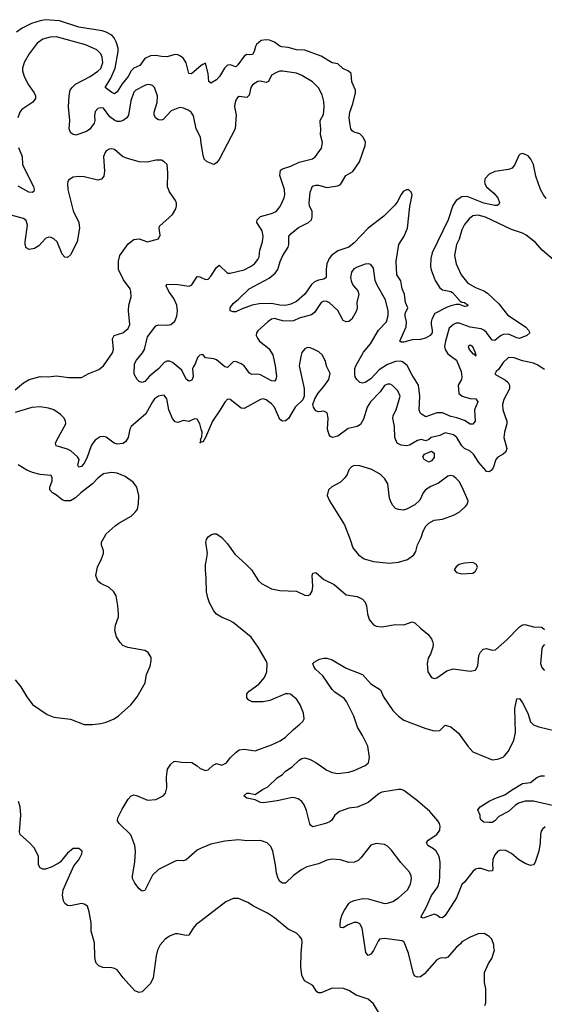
# Model space of a CAD drawing. Header units: inches. Extents: x 1839270 to 1929235, y 762242 to 910350.
# Tile 279 of 362: x 1858682 to 1862489, y 891698 to 898841. Entities that reach past the tile are written whole.
import ezdxf

# ---------------------------------------------------------------- set-up
doc = ezdxf.new("R2010")
doc.units = ezdxf.units.IN
doc.header["$MEASUREMENT"] = 0
doc.layers.add('B8859', color=7, linetype='Continuous')
doc.layers.add('B8869', color=7, linetype='Continuous')

msp = doc.modelspace()

# ---------------------------------------------------------------- linework, layer by layer
at = {"layer": 'B8859', "color": 5}
for points, elevation in [([(1860000, 898508.6), (1859928.3, 898448.3), (1859910, 898452.3), (1859889.1, 898529.1), (1859870, 898560.5), (1859850, 898577.4), (1859830, 898586.6), (1859810, 898589.6), (1859748.9, 898571.1), (1859710, 898573.3), (1859670, 898581.8), (1859630, 898579.8), (1859590, 898560.3), (1859553.2, 898510), (1859510, 898488.6), (1859491.4, 898470), (1859468.2, 898430), (1859424.7, 898375.3), (1859390, 898319.1), (1859370, 898304.2), (1859350, 898312.7), (1859302, 898350), (1859343.1, 898416.9), (1859375, 898490), (1859396.1, 898610), (1859395.9, 898635.9), (1859381.8, 898681.8), (1859367.7, 898710), (1859350, 898729.1), (1859310, 898749.9), (1859279.6, 898759.6), (1859110, 898786.1), (1858970, 898834.3), (1858870, 898841.5), (1858830, 898834.3), (1858767.3, 898812.7), (1858700.4, 898779.6), (1858657.6, 898750)], 620), ([(1860000, 897946.1), (1859994.4, 897990), (1859961.5, 898050), (1859942.8, 898142.8), (1859927.2, 898170), (1859905.6, 898185.6), (1859870, 898200.8), (1859850, 898203.8), (1859830, 898200.8), (1859780.5, 898179.5), (1859723.7, 898116.3), (1859710, 898111.6), (1859690, 898114), (1859670, 898126), (1859658, 898150), (1859656.9, 898170), (1859680, 898240), (1859681.1, 898290), (1859659.7, 898350), (1859644.8, 898364.8), (1859630, 898369.8), (1859610, 898370.7), (1859590, 898363.1), (1859523.6, 898330), (1859510, 898316.4), (1859487.4, 898252.6), (1859472.4, 898150), (1859460.3, 898130), (1859434, 898110), (1859410, 898102), (1859390, 898102.2), (1859371.8, 898110), (1859337.1, 898137.1), (1859290, 898199.8), (1859270, 898203.1), (1859250, 898197.4), (1859230, 898175.1), (1859225, 898145), (1859227.2, 898110), (1859222, 898090), (1859190, 898046.3), (1859167.3, 898030), (1859090, 898004.7), (1859064.5, 898010), (1859050, 898022.9), (1859040.4, 898050), (1859045.5, 898110), (1859035.8, 898210), (1859040.2, 898290), (1859048.2, 898330), (1859061.8, 898350), (1859087.1, 898372.9), (1859193.1, 898430), (1859250, 898468.6), (1859270, 898488.2), (1859286, 898530), (1859281.5, 898570), (1859270, 898594), (1859242, 898622), (1859158.3, 898658.3), (1858950, 898716.2), (1858904.1, 898715.9), (1858850, 898700.9), (1858808.9, 898670), (1858750, 898593.6), (1858713.4, 898530), (1858703.1, 898490), (1858703.1, 898470), (1858713.4, 898430), (1858745.5, 898370), (1858787.8, 898310), (1858796.1, 898290), (1858796.9, 898270), (1858777.5, 898242.5), (1858697.6, 898190), (1858682, 898170), (1858667.4, 898130)], 640), ([(1858650, 896156.1), (1858710, 896207.8), (1858750, 896230.3), (1858830, 896254), (1858890, 896250.1), (1858950, 896257.2), (1859035, 896245), (1859130, 896245.8), (1859184.5, 896275.5), (1859256.1, 896303.9), (1859289, 896331), (1859354.8, 896425.2), (1859361.8, 896450), (1859354.7, 896525.3), (1859367.1, 896550), (1859430.9, 896569.1), (1859470, 896602), (1859481.3, 896630), (1859470.7, 896730), (1859475, 896770), (1859490.8, 896830), (1859487.8, 896870), (1859483.5, 896890), (1859434.4, 896954.4), (1859397.8, 897030), (1859399.7, 897090), (1859409.6, 897130), (1859470, 897216), (1859510, 897246.8), (1859550, 897251), (1859610, 897230.7), (1859690, 897251.3), (1859702, 897278), (1859693.2, 897330), (1859697.2, 897342.8), (1859790, 897427.3), (1859814.5, 897470), (1859819.5, 897490), (1859820.9, 897510), (1859812.3, 897530), (1859770, 897591.6), (1859753.8, 897630), (1859757.1, 897730), (1859751.2, 897790), (1859731, 897811), (1859710, 897821.6), (1859670, 897821.6), (1859610, 897808.2), (1859550, 897811), (1859456.4, 897836.4), (1859428.6, 897848.6), (1859370, 897899.5), (1859350, 897905.6), (1859330, 897902.4), (1859310.6, 897890), (1859301.6, 897878.4), (1859290.3, 897850), (1859298.5, 897741.5), (1859292.7, 897707.2), (1859275.8, 897684.2), (1859250, 897677.6), (1859150, 897701), (1859110, 897703.5), (1859070, 897698.4), (1859039.3, 897680.7), (1859030.4, 897669.6), (1859028.4, 897651.6), (1859031.8, 897610), (1859070, 897456), (1859110.4, 897370), (1859115.8, 897330), (1859099.5, 897230), (1859050, 897136), (1859030, 897117), (1859010, 897118), (1858990, 897139.5), (1858955, 897230), (1858930, 897252.8), (1858910, 897261.8), (1858890, 897263.5), (1858870, 897254.5), (1858820, 897200), (1858790, 897181.1), (1858750, 897175.1), (1858730, 897187.3), (1858721.1, 897210), (1858721, 897230), (1858738.2, 897350), (1858730, 897383.7), (1858710, 897398.7), (1858610, 897425.1)], 660), ([(1858673.4, 897913.4), (1858700.7, 897850), (1858702.9, 897790), (1858783.1, 897630), (1858787.7, 897610), (1858784, 897596), (1858772.1, 897587.9), (1858749, 897590), (1858670, 897634)], 640), ([(1860000, 896410.3), (1859990, 896408.7), (1859971.3, 896390), (1859957.3, 896350), (1859940.3, 896319.7), (1859936.4, 896310), (1859942, 896250), (1859930, 896227.3), (1859910, 896219.6), (1859890, 896234.7), (1859857.7, 896297.7), (1859790, 896353.6), (1859770, 896363.9), (1859750, 896364.8), (1859730, 896353.8), (1859690.9, 896310), (1859624.6, 896255.4), (1859590, 896217), (1859570, 896210.5), (1859550, 896215.6), (1859535, 896230), (1859513.6, 896270), (1859515.9, 896344.1), (1859529, 896371), (1859574.2, 896425.8), (1859586.9, 896450), (1859610, 896540.3), (1859670, 896620.3), (1859691.5, 896628.5), (1859753.6, 896626.4), (1859778.4, 896630), (1859806.8, 896653.2), (1859821.2, 896690), (1859825.9, 896730), (1859821.3, 896770), (1859799.9, 896819.9), (1859763.4, 896870), (1859745.1, 896910), (1859750, 896922), (1859830, 896920.6), (1859911.1, 896908.9), (1859930, 896918), (1859970, 896977.6), (1859990, 896974.9), (1860000, 896970.3)], 640), ([(1860000, 895870.7), (1859989.7, 895910), (1859970, 895943.6), (1859950, 895947), (1859910, 895926), (1859870, 895934.3), (1859830, 895918.7), (1859810, 895922.9), (1859790, 895949.4), (1859763.9, 896010), (1859749.7, 896089.7), (1859730, 896117.2), (1859710, 896116.2), (1859690, 896111.3), (1859661.1, 896090), (1859645.8, 896070), (1859598.3, 895981.7), (1859492, 895890), (1859480.2, 895870), (1859467.9, 895810), (1859450, 895779.8), (1859430, 895766.8), (1859390, 895761.9), (1859368.6, 895768.6), (1859310, 895812.4), (1859290, 895818.5), (1859265.5, 895814.5), (1859230, 895790.7), (1859212.5, 895770), (1859201.5, 895750), (1859170, 895659.7), (1859150, 895624.2), (1859130, 895599.7), (1859110, 895595.1), (1859103.1, 895610), (1859113.7, 895650), (1859100.4, 895670), (1859052.6, 895712.6), (1859030, 895726), (1858946, 895750), (1858942.9, 895770), (1858951.3, 895790), (1859016.2, 895910), (1859015.5, 895930), (1859005.6, 895950), (1858978.3, 895978.3), (1858929.6, 896010), (1858890, 896024.2), (1858830, 896032.5), (1858770, 896027.2), (1858649.3, 895990.7)], 660), ([(1860000, 895778.1), (1859990, 895769), (1859998, 895782), (1859994, 895790), (1860000, 895804.7)], 660), ([(1858650, 894052.7), (1858690, 894002.4), (1858733.4, 893930), (1858774.2, 893874.2), (1858882, 893802), (1858930, 893781.3), (1859050, 893767.7), (1859150, 893727.7), (1859210, 893727.3), (1859270, 893734.8), (1859310, 893744.9), (1859368.7, 893770), (1859399, 893790), (1859488.7, 893870), (1859534, 893930), (1859592.7, 894030), (1859601.2, 894090), (1859629.4, 894150.6), (1859637.2, 894190), (1859634.8, 894214.8), (1859614, 894250), (1859590, 894265.2), (1859466.8, 894286.8), (1859430, 894301.2), (1859410, 894322), (1859384.8, 894364.8), (1859372.3, 894410), (1859378, 894450), (1859398, 894510), (1859399.3, 894530), (1859395.1, 894590), (1859382.5, 894662.5), (1859366, 894690), (1859330, 894722.7), (1859271.9, 894751.9), (1859250, 894769), (1859235.1, 894810), (1859247.3, 894870), (1859276.2, 894930), (1859289.4, 894970), (1859289.3, 894990), (1859276, 895030), (1859276, 895050), (1859294, 895086), (1859309.6, 895110.4), (1859374.5, 895170), (1859402, 895190), (1859490, 895239.1), (1859523.1, 895270), (1859535.8, 895290), (1859544.7, 895330), (1859546, 895390), (1859531.6, 895450), (1859505.3, 895485.3), (1859447, 895527), (1859390, 895551.3), (1859350, 895556.3), (1859301, 895550), (1859290, 895546.6), (1859250, 895516.4), (1859210, 895474.2), (1859125.5, 895410), (1859088, 895372), (1859050, 895352), (1859010, 895351.8), (1858990, 895358.8), (1858950, 895392), (1858919.6, 895410), (1858900.5, 895430), (1858901.1, 895450), (1858917.2, 895497.2), (1858917.2, 895517.2), (1858910, 895533.6), (1858830, 895540.9), (1858775.8, 895555.8), (1858733.8, 895573.8), (1858670, 895613.3)], 680), ([(1860000, 892831.7), (1859970, 892816.2), (1859890, 892747), (1859870, 892738.4), (1859830, 892741.6), (1859810, 892737.6), (1859690, 892677.2), (1859645.1, 892634.9), (1859590, 892524), (1859570, 892519.3), (1859550, 892536), (1859517.5, 892577.5), (1859501.6, 892610), (1859500.5, 892630), (1859518.4, 892730), (1859521.4, 892810), (1859517.2, 892850), (1859488.5, 892928.5), (1859403, 893010), (1859392.1, 893030), (1859394.2, 893050), (1859425.2, 893114.8), (1859470, 893187.2), (1859490, 893210.3), (1859510, 893218.4), (1859530, 893214.4), (1859610, 893179.3), (1859670, 893184), (1859724, 893210), (1859739.3, 893230), (1859749.3, 893270), (1859747.5, 893347.5), (1859755.1, 893404.9), (1859778.6, 893441.4), (1859800.7, 893459.3), (1859810, 893463.1), (1859855.4, 893455.4), (1859930, 893451.8), (1859969.1, 893429.1), (1859990.8, 893410), (1860000, 893406.5)], 660), ([(1860000, 892304.7), (1859963.7, 892276.3), (1859940.3, 892250), (1859910, 892200.9), (1859890, 892197.6), (1859830.4, 892209.6), (1859810, 892209.6), (1859770, 892193.6), (1859738, 892170), (1859700.5, 892130), (1859683, 892090), (1859673, 892050), (1859650.6, 891890), (1859630.4, 891849.6), (1859570, 891789.3), (1859550, 891783.7), (1859517.2, 891797.2), (1859432.3, 891890), (1859389.5, 891949.5), (1859370, 891959.3), (1859350, 891962.7), (1859285.6, 891965.6), (1859257.2, 891977.2), (1859237.7, 891997.7), (1859231.2, 892011.2), (1859226.3, 892046.3), (1859224.1, 892144.1), (1859201.3, 892230), (1859201.3, 892290), (1859186.6, 892370), (1859173.2, 892410), (1859150, 892426), (1859130, 892429.4), (1859050, 892412), (1859030, 892415.1), (1859010, 892429.2), (1858999.5, 892450), (1858991.8, 892490), (1858998.4, 892530), (1859076, 892704), (1859110, 892746), (1859134, 892790), (1859135.3, 892810), (1859110, 892828), (1859070, 892828.7), (1859030, 892795.3), (1858976, 892730), (1858961.1, 892718.9), (1858910, 892692.7), (1858870, 892679.3), (1858850, 892679.3), (1858830, 892689), (1858819.3, 892710), (1858819.3, 892770), (1858789.4, 892830), (1858752.3, 892870), (1858685.2, 892930), (1858681.2, 892950), (1858689.4, 893070), (1858685.2, 893130), (1858674, 893170)], 680)]:
    msp.add_lwpolyline(points, dxfattribs=dict(at, elevation=elevation))
at = {"layer": 'B8869', "color": 5}
for points, elevation in [([(1862503.6, 897543.6), (1862483.1, 897570), (1862461, 897610), (1862427.2, 897707.2), (1862410.9, 897790), (1862391.3, 897830), (1862372.6, 897852.6), (1862350, 897864.2), (1862330, 897869.6), (1862314.6, 897865.4), (1862304.8, 897855.2), (1862274.4, 897790), (1862254.8, 897765.2), (1862230, 897755.8), (1862130, 897740.9), (1862090, 897720.9), (1862060.7, 897690), (1862054.2, 897670), (1862058, 897650), (1862070, 897628.5), (1862123, 897583), (1862151, 897550), (1862164.9, 897515.1), (1862159.1, 897500.9), (1862145.8, 897494.2), (1862130, 897494), (1862050, 897509.5), (1861930, 897559), (1861890, 897556.8), (1861849.1, 897530.9), (1861825.6, 897494.4), (1861790.7, 897390), (1861675.7, 897150), (1861665, 897110), (1861663.9, 897050), (1861667.9, 897027.9), (1861697.8, 896950), (1861730, 896896.5), (1861750, 896882.7), (1861809.5, 896869.5), (1861822.1, 896862.1), (1861879.6, 896799.6), (1861891.3, 896791.3), (1861910, 896790.2), (1861935.5, 896770), (1861930, 896763.7), (1861910, 896760.4), (1861874.8, 896774.8), (1861850, 896774.5), (1861810, 896765.7), (1861783.1, 896756.9), (1861694, 896710), (1861672.9, 896670), (1861668.6, 896650), (1861667, 896630), (1861675.6, 896590), (1861675, 896570), (1861659.7, 896550), (1861627.4, 896530), (1861590, 896521.3), (1861530, 896518.7), (1861470, 896502), (1861450, 896501.6), (1861439.5, 896510), (1861485.9, 896614.1), (1861488.7, 896650), (1861478.3, 896690), (1861479.4, 896710), (1861499.8, 896750), (1861482.9, 896790), (1861475.5, 896850), (1861458.6, 896890), (1861446.9, 896946.9), (1861419.7, 896990), (1861414.3, 897090), (1861432.5, 897210), (1861472.4, 897270), (1861496.5, 897330), (1861513.1, 897486.9), (1861529.8, 897569.8), (1861523.5, 897590), (1861506.6, 897606.6), (1861490, 897608.2), (1861465.9, 897594.1), (1861450, 897574), (1861421.7, 897518.3), (1861403.8, 897496.2), (1861324.4, 897415.6), (1861211.9, 897330), (1861110, 897223.1), (1861069.4, 897190.6), (1860990, 897164.9), (1860944.7, 897130), (1860928.5, 897110), (1860911, 897070), (1860904.8, 897030), (1860905.2, 896970), (1860890, 896958.4), (1860850, 896952.7), (1860820.9, 896939.1), (1860800.7, 896919.3), (1860750, 896849.2), (1860690, 896797.4), (1860650, 896778.6), (1860610, 896767.7), (1860570, 896769.4), (1860510, 896783.2), (1860420.9, 896779.1), (1860370, 896769.7), (1860295.6, 896744.4), (1860250, 896722.6), (1860230, 896722), (1860210, 896729.5), (1860208.2, 896750), (1860230, 896783), (1860270, 896814.9), (1860348.2, 896890), (1860493, 896967), (1860536.4, 897003.6), (1860555.2, 897030), (1860572.3, 897087.7), (1860592.2, 897130), (1860629.8, 897190), (1860636.1, 897210), (1860635.1, 897270), (1860651.5, 897290), (1860705.3, 897334.7), (1860776.9, 897370), (1860798.5, 897390), (1860805.1, 897410), (1860803.5, 897450), (1860785.1, 897490), (1860782.7, 897510), (1860790, 897591.3), (1860806.3, 897633.7), (1860830, 897642), (1860850, 897640.3), (1860910, 897624.4), (1860990, 897635.5), (1861010, 897646), (1861048.5, 897710), (1861099.3, 897740.7), (1861147.8, 897810), (1861187.9, 897927.9), (1861192.3, 897952.2), (1861173.3, 897990), (1861150, 898014.3), (1861110, 898025.7), (1861095.8, 898035.8), (1861086.2, 898050), (1861079.4, 898079.4), (1861073.8, 898130), (1861078.9, 898170), (1861099.3, 898230), (1861119.3, 898310), (1861118.4, 898330), (1861091.4, 898390), (1861086.3, 898450), (1861069, 898469), (1861028.1, 898488.1), (1860990, 898522.4), (1860950, 898528.1), (1860870, 898576.2), (1860750, 898619.8), (1860690, 898622), (1860630, 898639.3), (1860584.5, 898644.5), (1860569.5, 898649.5), (1860530, 898679.4), (1860493.6, 898693.6), (1860470, 898696.2), (1860435.3, 898690), (1860399.5, 898660.5), (1860392, 898648), (1860383.2, 898610), (1860370.6, 898589.4), (1860350, 898586), (1860330, 898588.9), (1860310, 898576.1), (1860266, 898514), (1860250, 898499.2), (1860210, 898513.3), (1860190, 898512.4), (1860169, 898490), (1860130.7, 898429.3), (1860110, 898405.4), (1860070, 898382), (1860054.2, 898394.2), (1860048.5, 898450), (1860030, 898525.2), (1860010, 898517), (1860000, 898508.6)], 620), ([(1860000, 896970.3), (1860030, 896956.5), (1860050, 896958.4), (1860070, 896980.4), (1860110, 897043.6), (1860130, 897060.3), (1860190, 897003.6), (1860210, 897002), (1860310, 897027.3), (1860358, 897050), (1860384.7, 897070), (1860410, 897101.1), (1860419.3, 897120.7), (1860424.7, 897170), (1860443.4, 897230), (1860449.2, 897270), (1860440.9, 897310), (1860403.5, 897370), (1860406.2, 897390), (1860430, 897413.6), (1860510, 897435), (1860543, 897450), (1860572.9, 897487.1), (1860602.2, 897550), (1860605.8, 897570), (1860603.5, 897610), (1860569.6, 897710), (1860575.1, 897750), (1860590, 897760.4), (1860650, 897778.6), (1860710, 897808.4), (1860807.1, 897832.9), (1860827.8, 897850), (1860871.2, 897908.8), (1860879.7, 897950), (1860865.7, 898005.7), (1860867.6, 898050), (1860862.3, 898097.8), (1860863.5, 898110), (1860885.9, 898154.1), (1860892.1, 898210), (1860888.6, 898248.6), (1860876, 898296), (1860850, 898346.6), (1860807, 898390), (1860730, 898435.8), (1860690, 898452.4), (1860590, 898468.2), (1860570, 898468), (1860550, 898460.5), (1860510, 898439.5), (1860487.9, 898392.1), (1860470, 898386.8), (1860430, 898395.3), (1860410, 898393.5), (1860370.4, 898370), (1860359.3, 898350), (1860346.5, 898293.5), (1860330, 898277.2), (1860274.7, 898285.3), (1860262.7, 898277.3), (1860250, 898258), (1860242.9, 898230), (1860241.8, 898210), (1860253.8, 898150), (1860244.7, 898050), (1860130, 897826.6), (1860110, 897802), (1860090, 897791.8), (1860042.7, 897810), (1860021.3, 897830), (1860009.8, 897869.8), (1860000, 897946.1)], 640), ([(1862570, 897086.3), (1862473, 897170), (1862426.1, 897226.1), (1862358.2, 897278.2), (1862330, 897292.4), (1862250, 897319.8), (1862061.3, 897410), (1862010, 897422.9), (1861970, 897418.2), (1861942.9, 897397.1), (1861910, 897355.8), (1861890, 897316.2), (1861871, 897250), (1861853, 897210), (1861837.2, 897130), (1861849.3, 897069.3), (1861886.3, 896990), (1861933.4, 896930), (1861990, 896897.8), (1862050, 896875.3), (1862077.8, 896857.8), (1862159.1, 896779.1), (1862220.9, 896700.9), (1862353.8, 896610), (1862374, 896590), (1862384.2, 896570), (1862363, 896550), (1862310, 896527.6), (1862290, 896532.5), (1862230, 896561), (1862190, 896558.5), (1862170, 896548), (1862130, 896514.8), (1862110, 896516.8), (1862070, 896571.2), (1862050, 896589.4), (1862030, 896599.9), (1861950, 896610.8), (1861870, 896639.3), (1861850, 896638.9), (1861830, 896630.6), (1861797.6, 896602.4), (1861770.9, 896510), (1861765.9, 896470), (1861770.6, 896450), (1861790, 896418.2), (1861851.8, 896371.8), (1861885.1, 896290), (1861890.8, 896250), (1861887.9, 896232.1), (1861865, 896190), (1861869.3, 896130), (1861890, 896112.1), (1861906.3, 896106.3), (1861950, 896094), (1861991.5, 896091.5), (1862006, 896070), (1861981.5, 896010), (1861987.6, 895930), (1861970, 895906), (1861950, 895906.4), (1861910, 895933), (1861853.2, 895953.2), (1861810, 895962.5), (1861750, 895988.8), (1861710, 895989.3), (1861630, 895959.3), (1861598.5, 895978.5), (1861587.7, 895990), (1861580.3, 896010), (1861586.7, 896110), (1861575.1, 896190), (1861527.3, 896267.3), (1861493.7, 896333.7), (1861460.2, 896360.2), (1861444.3, 896364.3), (1861410, 896361.1), (1861350, 896339.9), (1861290, 896301.6), (1861230, 896235.1), (1861188.2, 896210), (1861170, 896204.5), (1861150, 896209.9), (1861129.1, 896230), (1861117.5, 896250), (1861113.6, 896270), (1861114.6, 896310), (1861120.7, 896330), (1861175.8, 896430), (1861227, 896490), (1861286.4, 896590), (1861342.9, 896650), (1861355.4, 896695.4), (1861355.7, 896730), (1861335.5, 896810), (1861275.5, 896915.5), (1861261, 896950), (1861250, 897039), (1861230, 897064.5), (1861210, 897069.6), (1861190, 897068), (1861130, 897047.1), (1861107, 897033), (1861089, 897010), (1861082.4, 896970), (1861090, 896937.3), (1861104.7, 896910), (1861135.4, 896875.4), (1861142.8, 896850), (1861129.4, 896790), (1861130.2, 896750), (1861126, 896730), (1861093.2, 896670), (1861070, 896651.8), (1861050, 896648.7), (1861030, 896660.4), (1860990.8, 896730.8), (1860930, 896788), (1860910, 896798), (1860890, 896799.8), (1860870, 896789.6), (1860822.3, 896717.7), (1860800, 896700), (1860710, 896676.2), (1860670, 896657.3), (1860650, 896653.4), (1860590, 896657.5), (1860530, 896673.2), (1860510, 896669.1), (1860482.3, 896650), (1860410, 896584.7), (1860400.7, 896570), (1860398.8, 896550), (1860406.5, 896530), (1860423.2, 896510), (1860490, 896455.3), (1860517.8, 896410), (1860536.8, 896330), (1860545.1, 896254.9), (1860541.3, 896230), (1860530, 896219.7), (1860510, 896221), (1860430, 896266.2), (1860410, 896269.8), (1860366.8, 896266.8), (1860350, 896277.6), (1860309.8, 896329.8), (1860290, 896344), (1860250, 896361.1), (1860230, 896360.5), (1860190, 896318), (1860170, 896323.1), (1860110, 896374), (1860090, 896382), (1860029.5, 896389.5), (1860010, 896412), (1860000, 896410.3)], 640), ([(1862490, 896304.5), (1862438.2, 896338.2), (1862409.8, 896349.8), (1862330, 896366.9), (1862270, 896388), (1862230, 896389.7), (1862190, 896354), (1862155.8, 896304.2), (1862139.3, 896290), (1862130.8, 896270), (1862207.4, 896227.4), (1862227.3, 896210), (1862235.5, 896190), (1862236.1, 896163.9), (1862194.7, 896085.3), (1862185.7, 896050), (1862188.8, 896010), (1862218.3, 895930), (1862217.7, 895910), (1862200.3, 895850), (1862195.3, 895810), (1862216, 895730), (1862210, 895707.6), (1862190.4, 895690), (1862152.1, 895667.9), (1862137, 895650), (1862117.2, 895590), (1862102.6, 895570), (1862090, 895561.8), (1862070, 895564.8), (1862063.9, 895570), (1862013.3, 895630), (1861976.1, 895690), (1861950, 895710.7), (1861910, 895731.5), (1861890, 895749), (1861853.1, 895810), (1861830, 895830.9), (1861770, 895843.4), (1861730, 895824.2), (1861668.2, 895810), (1861650, 895795.1), (1861630, 895787.3), (1861594.9, 895794.9), (1861570, 895789.8), (1861510, 895755.6), (1861490, 895749.8), (1861450, 895754), (1861420.5, 895770), (1861403.1, 895810), (1861401, 895890), (1861389, 895950), (1861393.1, 895970), (1861412.9, 896010), (1861444.2, 896110), (1861426.6, 896150), (1861388.5, 896188.5), (1861370, 896198.3), (1861350, 896197.2), (1861330, 896188.4), (1861297.3, 896142.7), (1861228.5, 896070), (1861204.1, 896030), (1861176.5, 895943.5), (1861154.3, 895905.7), (1861130, 895889.7), (1861065.5, 895874.5), (1860990, 895819.1), (1860951.6, 895811.6), (1860938.3, 895818.3), (1860927.1, 895830), (1860915.1, 895870), (1860919.8, 895950), (1860912.8, 895990), (1860890, 896001.5), (1860850, 895996.9), (1860830, 896003.7), (1860815.1, 896030), (1860809.7, 896050), (1860823.5, 896090), (1860847, 896133), (1860890, 896181.3), (1860924.2, 896230), (1860934.2, 896274.2), (1860910, 896322), (1860898.7, 896370), (1860876.3, 896410), (1860852.2, 896432.2), (1860819.5, 896450), (1860790, 896462), (1860770, 896464.2), (1860750, 896454), (1860730, 896426), (1860721.3, 896398.7), (1860710.2, 896330), (1860746.9, 896166.9), (1860745.8, 896110), (1860735.9, 896084.1), (1860682, 896030), (1860631.9, 895948.1), (1860610, 895931.5), (1860590, 895928), (1860570, 895940.7), (1860532.1, 896030), (1860510, 896053.7), (1860470, 896084.4), (1860450, 896089.7), (1860430, 896087.1), (1860310, 896020.5), (1860290, 896024.2), (1860210, 896086.6), (1860190, 896087.6), (1860170, 896067.3), (1860136.5, 896010), (1860081.2, 895930), (1860030, 895809.2), (1860010, 895777.2), (1860001, 895779), (1860000, 895778.1)], 660), ([(1860000, 895804.7), (1860004.4, 895815.6), (1860005.4, 895850), (1860000, 895870.7)], 660), ([(1860000, 893406.5), (1860030, 893394.9), (1860050, 893400.5), (1860085.8, 893434.2), (1860110, 893445.5), (1860150, 893433.1), (1860183, 893450), (1860210, 893486), (1860252.3, 893527.7), (1860275.8, 893544.2), (1860310, 893550.4), (1860390, 893537.1), (1860510, 893580.4), (1860573.2, 893610), (1860610, 893635.5), (1860668.3, 893691.7), (1860716, 893730), (1860737.2, 893750), (1860746, 893770), (1860742.7, 893810), (1860717.2, 893870), (1860693.2, 893910), (1860647.2, 893947.2), (1860630, 893951.6), (1860610, 893949.6), (1860498.2, 893901.8), (1860450, 893892.6), (1860370, 893892), (1860344.4, 893904.4), (1860330, 893922), (1860329.6, 893950), (1860346, 893970), (1860418.1, 894021.8), (1860457.6, 894070), (1860474.5, 894110), (1860477.4, 894170), (1860471.3, 894190), (1860412.8, 894290), (1860361.1, 894361.1), (1860230, 894467.8), (1860210, 894480.5), (1860146.2, 894506.2), (1860110, 894529.3), (1860090, 894553.2), (1860060.5, 894610), (1860046.9, 894646.9), (1860038, 894690), (1860036.2, 894790), (1860029.3, 894850), (1860029.3, 894890), (1860036, 894910), (1860043.7, 894970), (1860032.7, 895050), (1860037.2, 895070), (1860050, 895090.8), (1860073.6, 895106.4), (1860090, 895110.8), (1860110, 895110.8), (1860150, 895084), (1860190, 895039.1), (1860243.7, 894963.7), (1860325.5, 894890), (1860363, 894850), (1860415.5, 894770), (1860437.3, 894750), (1860510, 894712), (1860570, 894700.3), (1860690, 894694.6), (1860750, 894667.7), (1860776.2, 894663.8), (1860790, 894670.8), (1860805.6, 894694.4), (1860809.6, 894730), (1860804.2, 894810), (1860810, 894826), (1860830, 894830.5), (1860890, 894780.3), (1860963.6, 894743.6), (1861050, 894668.8), (1861130, 894658), (1861170, 894637.3), (1861190, 894614.8), (1861199.3, 894590), (1861206.7, 894530), (1861217.1, 894490), (1861250.3, 894450.3), (1861270, 894441.6), (1861310, 894437.6), (1861410, 894453), (1861470, 894450.4), (1861530, 894473), (1861550, 894466.8), (1861590, 894426.8), (1861643.9, 894383.9), (1861670.3, 894350.3), (1861678, 894330), (1861683, 894310), (1861679.3, 894290), (1861662, 894238), (1861647.4, 894210), (1861638, 894170), (1861644.9, 894110), (1861670, 894070.4), (1861690, 894063), (1861710, 894068), (1861782.5, 894117.5), (1861828.1, 894131.9), (1861950, 894115.5), (1861990, 894122.8), (1862007, 894153), (1862014.5, 894230), (1862026.2, 894253.8), (1862045.6, 894274.4), (1862070, 894279.1), (1862110, 894268), (1862134, 894270), (1862217.1, 894342.9), (1862310, 894437.3), (1862330, 894450.6), (1862347.3, 894452.7), (1862410, 894437.4), (1862470, 894434.8), (1862490, 894418)], 660), ([(1862490, 894309.2), (1862474, 894290), (1862470, 894278), (1862460.5, 894170), (1862470, 894141), (1862485.8, 894125.8), (1862490, 894122.8)], 660), ([(1862494.7, 892985.3), (1862476.4, 892970), (1862466.1, 892953.9), (1862460.8, 892930), (1862460.2, 892870), (1862450.2, 892810), (1862423.1, 892730), (1862410, 892709.6), (1862390, 892704.7), (1862350, 892720.4), (1862301.6, 892750), (1862250, 892792.6), (1862210, 892813.7), (1862170, 892815.8), (1862151.4, 892808.6), (1862130, 892782.9), (1862115.2, 892750), (1862112.3, 892712.3), (1862115.9, 892684.1), (1862112.2, 892667.8), (1862090, 892664.5), (1862030, 892682.7), (1862010, 892684.2), (1861990, 892678), (1861970, 892662.2), (1861910, 892584.2), (1861890, 892567), (1861851.2, 892470), (1861770, 892343), (1861750, 892326.6), (1861730, 892327.3), (1861710, 892344.5), (1861690, 892351.6), (1861610, 892323), (1861593.2, 892330), (1861634.1, 892405.9), (1861670, 892487.1), (1861717.3, 892550), (1861727.9, 892590), (1861731, 892629), (1861732.9, 892730), (1861725.4, 892770), (1861703.8, 892810), (1861685.9, 892825.9), (1861644.7, 892850), (1861634, 892870), (1861647.2, 892890), (1861710, 892930.3), (1861730, 892961.6), (1861733.7, 892990), (1861728.9, 893010), (1861715.9, 893030), (1861657.6, 893097.6), (1861570, 893175.2), (1861470, 893249.8), (1861450, 893256.2), (1861430, 893256), (1861310, 893237.4), (1861290, 893228), (1861210, 893163.5), (1861190, 893153.2), (1861130, 893127.4), (1861070, 893121.4), (1861002.3, 893097.7), (1860968.4, 893070), (1860946.3, 893033.7), (1860935.8, 893024.2), (1860902.8, 893010), (1860810, 892986), (1860794.7, 892994.7), (1860787.4, 893007.4), (1860763.2, 893103.2), (1860746.4, 893146.4), (1860729.7, 893170), (1860702, 893190), (1860670, 893198.2), (1860650, 893197.2), (1860550, 893173.3), (1860450, 893159.7), (1860430, 893162.9), (1860390, 893180.9), (1860330, 893194), (1860308.7, 893210), (1860330, 893230.8), (1860350.6, 893230.6), (1860390, 893221), (1860443.3, 893256.7), (1860483.1, 893276.9), (1860550, 893340.4), (1860590, 893365.5), (1860611.6, 893390), (1860658.8, 893421.2), (1860710, 893469.1), (1860730, 893481.8), (1860750, 893486), (1860790, 893474.7), (1860830, 893453.6), (1860910, 893396.2), (1860950, 893379.7), (1860990, 893372.2), (1861070, 893383.2), (1861110, 893394.2), (1861189.6, 893430), (1861212, 893450), (1861219.8, 893490), (1861208.4, 893570), (1861170, 893648.7), (1861133.1, 893710), (1861107.7, 893787.7), (1861054.3, 893894.3), (1861035.7, 893915.7), (1860970, 893962.9), (1860950, 893982.4), (1860881.1, 894081.1), (1860829.7, 894130), (1860816.2, 894150), (1860809.3, 894170), (1860819.5, 894180.5), (1860856.6, 894203.4), (1860890, 894210.4), (1860910, 894210.4), (1860950, 894197.1), (1861050, 894137.6), (1861170.8, 894090), (1861230, 894023), (1861300.9, 893980.9), (1861321.1, 893930), (1861390.3, 893830), (1861430, 893789), (1861470, 893760.3), (1861630, 893698.9), (1861690, 893682.6), (1861730, 893685.5), (1861770, 893723), (1861810, 893712.4), (1861866.5, 893666.5), (1861934.9, 893570), (1861970, 893530.4), (1862110, 893472.7), (1862150, 893477.1), (1862190, 893492.4), (1862199.5, 893500.5), (1862226.7, 893533.3), (1862268, 893612), (1862279.4, 893670), (1862276.3, 893843.7), (1862290, 893914), (1862310, 893916.3), (1862330, 893885.5), (1862370.1, 893810.1), (1862388.1, 893748.1), (1862410, 893725.5), (1862450, 893711.5), (1862570, 893683.1)], 640), ([(1862590, 893130.8), (1862410, 893172.1), (1862350, 893172.8), (1862302.6, 893157.4), (1862278.7, 893141.3), (1862230, 893096.2), (1862159.9, 893060.1), (1862130, 893029.5), (1862110, 893018.4), (1862090, 893017.6), (1862050, 893020.9), (1862030, 893034), (1862023.6, 893050), (1862022.9, 893070), (1862007.8, 893110), (1862022.7, 893130), (1862090, 893172.2), (1862130, 893192.2), (1862202.4, 893217.6), (1862250, 893253), (1862330, 893299.3), (1862390, 893307.3), (1862435.3, 893344.7), (1862464.4, 893355.6), (1862490, 893356.9)], 620), ([(1862057.2, 891690), (1862064, 891710), (1862063.7, 891810), (1862056.2, 891856.2), (1862054, 891930), (1862085.2, 891994.8), (1862108.9, 892031.1), (1862128.7, 892090), (1862122, 892110), (1862122, 892130), (1862108, 892170), (1862088, 892190), (1862052.5, 892212.5), (1862010, 892209), (1861950, 892185.2), (1861890, 892151.8), (1861882, 892138), (1861850, 892109.6), (1861790, 892039.5), (1861770, 892032.7), (1861750, 892036), (1861732.7, 892032.7), (1861710, 892020.9), (1861620.8, 891919.2), (1861590, 891898.4), (1861570, 891894.5), (1861550, 891902.7), (1861538.7, 891918.7), (1861502.8, 892070), (1861473, 892150), (1861458.4, 892158.4), (1861330, 892176.8), (1861294, 892170), (1861283.2, 892156.8), (1861250, 892087.6), (1861230, 892061.6), (1861210, 892052.7), (1861194.7, 892074.7), (1861166.2, 892250), (1861150, 892282), (1861130, 892290.9), (1861110, 892290.9), (1861065.1, 892274.9), (1861030, 892252.3), (1861010, 892255.3), (1861006.6, 892270), (1861010, 892311), (1861022.7, 892350), (1861039.4, 892380.6), (1861069.7, 892430), (1861081, 892439), (1861110, 892451.5), (1861170, 892465.2), (1861210, 892464.5), (1861330, 892430.3), (1861350, 892431.5), (1861390, 892445.3), (1861431.6, 892470), (1861497, 892530), (1861517, 892570), (1861524.5, 892610), (1861522, 892630), (1861510, 892657.2), (1861447.2, 892727.2), (1861378, 892818), (1861350, 892845.2), (1861330, 892857.2), (1861310, 892861.2), (1861270, 892865.2), (1861230, 892853.2), (1861158, 892762), (1861137.5, 892742.5), (1861111.5, 892728.5), (1861070, 892728.3), (1861010, 892747.6), (1860950, 892752.3), (1860910, 892742.9), (1860850, 892716.3), (1860765.1, 892694.9), (1860730, 892675.8), (1860670, 892633), (1860610, 892576.9), (1860590, 892578), (1860570, 892589.6), (1860556.9, 892610), (1860545.3, 892650), (1860539.1, 892710), (1860518.7, 892810), (1860504.2, 892844.2), (1860477.2, 892870), (1860430, 892887.6), (1860330, 892885.4), (1860270, 892891.2), (1860170, 892881.3), (1860070, 892860.5), (1860010, 892836.9), (1860000, 892831.7)], 660), ([(1861293.7, 891630), (1861250, 891702), (1861210, 891735.8), (1861123.8, 891763.8), (1861070, 891798.7), (1861032.3, 891812.2), (1860950, 891814.3), (1860870, 891782.4), (1860850, 891780.9), (1860837.2, 891790), (1860810, 891834.5), (1860749.7, 891869.7), (1860730, 891909), (1860723.1, 891970), (1860724.4, 892070), (1860732.6, 892150), (1860729.6, 892170), (1860712.5, 892192.5), (1860690, 892214.5), (1860630, 892243.6), (1860530, 892324.5), (1860479.1, 892359.1), (1860379.3, 892410), (1860337, 892437), (1860270, 892465.1), (1860230, 892465.1), (1860177.1, 892442.9), (1860000, 892304.7)], 680)]:
    msp.add_lwpolyline(points, dxfattribs=dict(at, elevation=elevation))
for points, elevation in [([(1861950, 896481.2), (1861936, 896470), (1861943, 896450), (1861970, 896418), (1861978, 896418), (1861990, 896402), (1861994.6, 896405.4), (1861990, 896426), (1861986, 896426), (1861988, 896430), (1861970, 896468.7)], 660), ([(1861650, 895632.3), (1861617.2, 895650), (1861607.8, 895670), (1861619, 895690), (1861670, 895710.6), (1861690, 895697.3), (1861690, 895666), (1861670, 895640.7)], 660), ([(1861110, 895606.3), (1861090, 895598), (1861070, 895576.2), (1861057.8, 895542.2), (1861042.6, 895517.4), (1861010, 895486), (1860947, 895453), (1860924, 895430), (1860914, 895390), (1860930.5, 895350), (1861038, 895178), (1861081.3, 895070), (1861099.5, 895010), (1861139.5, 894959.5), (1861182, 894930), (1861250, 894910.3), (1861362, 894898), (1861430, 894905.5), (1861495.6, 894924.4), (1861541.5, 894958.5), (1861555.9, 894984.1), (1861570, 895031.3), (1861596.2, 895083.8), (1861609.7, 895130.3), (1861630, 895166), (1861652.1, 895187.9), (1861689.5, 895210.5), (1861750, 895217.1), (1861830, 895246.4), (1861870.9, 895269.1), (1861917, 895310), (1861931.8, 895330), (1861936.2, 895350), (1861892.6, 895450), (1861871.1, 895490), (1861850, 895513.3), (1861830, 895529.6), (1861804.9, 895535.1), (1861790, 895529.5), (1861720.6, 895479.4), (1861664.8, 895455.2), (1861626.8, 895430), (1861610, 895409), (1861584.6, 895355.4), (1861550, 895320.7), (1861489.5, 895289.5), (1861463.9, 895283.9), (1861430, 895287), (1861410, 895296), (1861390, 895316), (1861378.4, 895338.4), (1861365.3, 895370), (1861353.5, 895473.5), (1861331.3, 895510), (1861300.9, 895540.9), (1861237.8, 895577.8), (1861150, 895604.2)], 680), ([(1861970, 894904), (1861910, 894899.3), (1861872, 894890), (1861848.3, 894871.7), (1861834.8, 894850), (1861851.3, 894830), (1861890, 894821.3), (1861970, 894825.5), (1861990, 894841), (1862004, 894870), (1861998, 894890)], 680)]:
    msp.add_lwpolyline(points, close=True, dxfattribs=dict(at, elevation=elevation))

doc.saveas('drawing.dxf')
